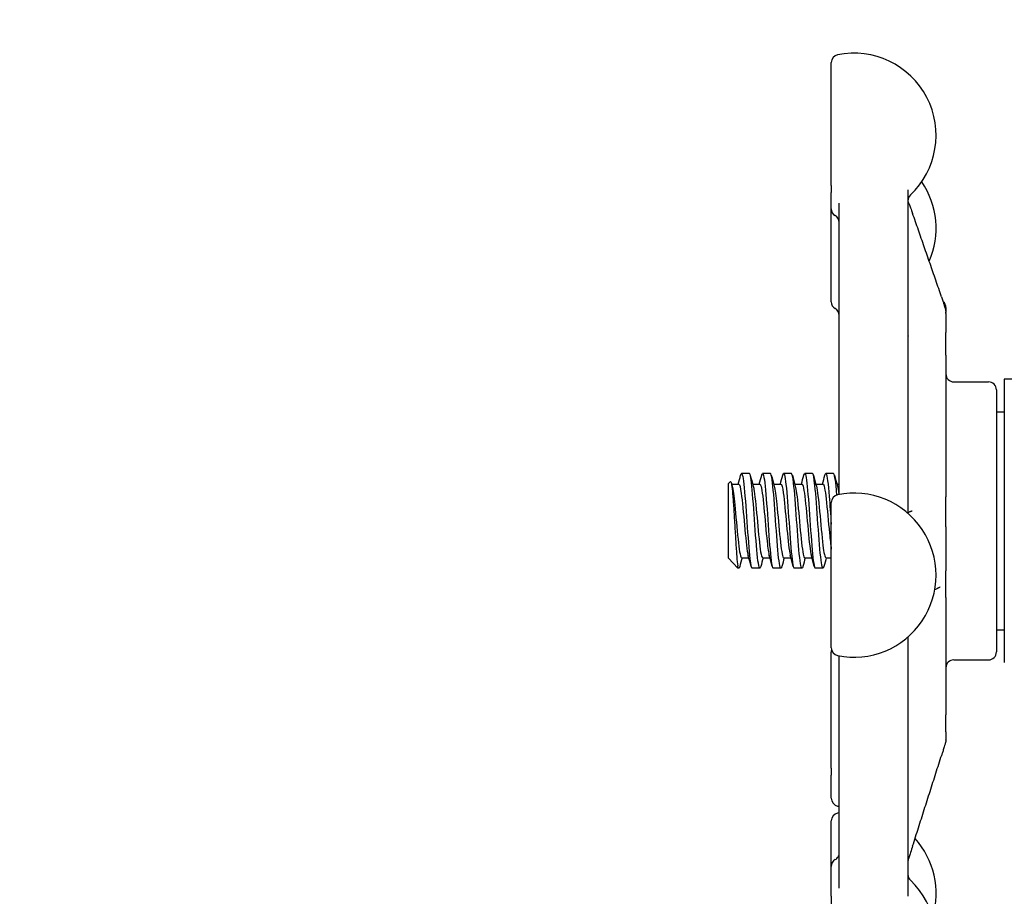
# Model space of a CAD drawing. Header units: inches. Extents: x 24 to 1128, y -69 to 748.
# Tile 321 of 656: x 478.71 to 482.61, y 652.45 to 655.92. Entities that reach past the tile are written whole.
import ezdxf

# ---------------------------------------------------------------- set-up
doc = ezdxf.new("R2010")
doc.units = ezdxf.units.IN
doc.header["$LTSCALE"] = 32
doc.header["$MEASUREMENT"] = 0
doc.layers.add('Dimension (ANSI)', color=7, linetype='Continuous', lineweight=25)
doc.layers.add('Visible (ANSI)', color=7, linetype='Continuous', lineweight=30)
doc.styles.add('Note Text (ANSI)', font='tahoma.ttf')
doc.dimstyles.new('SB Fraction-16 (ANSI)', dxfattribs={"dimscale": 32, "dimtxt": 0.125, "dimasz": 0.098425, "dimexe": 0.125, "dimexo": 0.0625, "dimgap": 0.031496, "dimtad": 0, "dimtih": 1, "dimtoh": 1, "dimdec": 4, "dimrnd": 1e-08, "dimzin": 0, "dimdsep": 46, "dimlunit": 5, "dimtxsty": 'Note Text (ANSI)', "dimcen": 0.09, "dimdle": 0.393701, "dimclrd": 256, "dimclre": 256, "dimclrt": 256, "dimadec": 0, "dimazin": 3, "dimtfac": 0.96, "dimtofl": 0, "dimtmove": 0, "dimatfit": 3, "dimfxl": 1, "dimfrac": 2, "dimtolj": 1, "dimtzin": 12, "dimlwd": -1, "dimlwe": -1, "dimarcsym": 0})

# ---------------------------------------------------------------- blocks, each defined once
blk = doc.blocks.new('*D18')
at = {"layer": 'Defpoints', "color": 0, "transparency": 16777216}
for p in [(496.2806, 687.6685), (344.4743, 549.6685), (496.2806, 549.6685)]:
    blk.add_point(p, dxfattribs=at)
at = {"layer": 'Dimension (ANSI)', "transparency": 16777216}
for p, q in [((494.2806, 687.6685), (340.4743, 687.6685)), ((344.4743, 684.5189), (344.4743, 621.7677)), ((344.4743, 552.8181), (344.4743, 615.5693)), ((494.2806, 549.6685), (340.4743, 549.6685))]:
    blk.add_line(p, q, dxfattribs=at)
for points in [[(343.9494, 684.5189), (344.9993, 684.5189), (344.4743, 687.6685)], [(343.9494, 552.8181), (344.9993, 552.8181), (344.4743, 549.6685)]]:
    blk.add_solid(points, dxfattribs=at)
at = {"layer": 'Dimension (ANSI)', "transparency": 16777216, "insert": (340.3723, 620.7599), "char_height": 4, "attachment_point": 1, "style": 'Note Text (ANSI)'}
blk.add_mtext('\\A1;138', dxfattribs=at)

msp = doc.modelspace()

# ---------------------------------------------------------------- linework, layer by layer
at = {"layer": 'Visible (ANSI)'}
for p, q in [((481.92659, 655.26031), (481.92659, 655.74604)), ((481.92659, 655.26031), (481.92659, 655.23218)), ((481.92659, 655.16765), (481.92659, 655.23218)), ((482.23034, 655.24225), (482.23034, 653.9627)), ((481.95784, 654.04488), (481.95784, 655.19007)), ((481.92659, 654.7999), (481.92659, 655.16765)), ((482.38034, 654.77654), (482.38034, 654.7594)), ((482.38034, 654.75777), (482.38034, 654.7594)), ((482.38034, 654.7529), (482.38034, 654.75769)), ((482.38034, 654.7529), (482.38034, 654.67789)), ((482.38034, 654.58791), (482.38034, 654.67789)), ((482.38034, 654.58791), (482.38034, 654.02729)), ((482.61159, 654.49361), (482.61159, 653.37197)), ((482.69736, 654.49361), (482.61159, 654.49361)), ((482.41159, 654.48279), (482.54909, 654.48279)), ((482.58034, 654.45154), (482.58034, 653.41404)), ((482.58034, 654.36454), (482.61159, 654.36454)), ((481.95659, 654.13664), (481.95784, 654.13789)), ((481.95659, 654.13664), (481.95659, 654.0373)), ((481.60242, 654.12029), (481.57153, 654.12029)), ((481.68576, 654.12029), (481.65487, 654.12029)), ((481.76909, 654.12029), (481.7382, 654.12029)), ((481.85242, 654.12029), (481.82153, 654.12029)), ((481.93576, 654.12029), (481.90487, 654.12029)), ((481.51909, 654.07975), (481.52728, 654.08861)), ((481.51909, 654.07975), (481.51909, 653.78587)), ((481.53209, 654.07862), (481.56076, 654.07862)), ((481.61543, 654.07862), (481.64409, 654.07862)), ((481.69876, 654.07862), (481.72743, 654.07862)), ((481.78209, 654.07862), (481.81076, 654.07862)), ((481.86543, 654.07862), (481.89409, 654.07862)), ((481.94876, 654.07862), (481.95659, 654.07862)), ((482.38034, 653.90953), (482.38034, 654.02729)), ((481.92659, 653.43007), (481.92659, 654.0057)), ((482.38034, 653.90953), (482.38034, 653.73554)), ((481.5195, 653.7854), (481.55656, 653.74529)), ((481.57153, 653.78696), (481.6002, 653.78696)), ((481.65487, 653.78696), (481.68353, 653.78696)), ((481.7382, 653.78696), (481.76687, 653.78696)), ((481.82153, 653.78696), (481.8502, 653.78696)), ((481.90487, 653.78696), (481.92659, 653.78696)), ((481.55656, 653.74529), (481.55656, 653.75463)), ((481.56076, 653.74529), (481.55656, 653.74529)), ((481.64409, 653.74529), (481.6132, 653.74529)), ((481.72742, 653.74529), (481.69653, 653.74529)), ((481.81076, 653.74529), (481.77987, 653.74529)), ((481.89409, 653.74529), (481.8632, 653.74529)), ((482.38034, 653.62954), (482.38034, 653.73554)), ((482.38034, 653.62954), (482.38034, 653.16459)), ((482.23034, 653.47307), (482.23034, 652.44757)), ((482.58034, 653.50104), (482.61159, 653.50104)), ((481.92659, 652.95385), (481.92659, 653.41341)), ((481.95784, 652.47927), (481.95784, 653.39824)), ((482.41159, 653.38279), (482.54909, 653.38279)), ((482.38034, 653.09831), (482.38034, 653.16459)), ((482.38034, 653.09831), (482.38034, 653.06579)), ((482.38034, 653.0656), (482.38034, 653.06579)), ((481.92659, 652.95385), (481.92659, 652.92585)), ((481.92659, 652.83503), (481.92659, 652.92585)), ((481.92659, 652.56511), (481.92659, 652.74604)), ((481.92659, 652.44712), (481.92659, 652.56511)), ((481.92659, 652.44712), (481.92659, 652.41323))]:
    msp.add_line(p, q, dxfattribs=at)
for centre, radius, start, end in [((481.95784, 655.74604), 0.03125, 101.53696, 180), ((482.01659, 655.45822), 0.325, 313.44984, 101.53696), ((482.01659, 655.09046), 0.325, 336.38074, 34.45644), ((482.26159, 655.19959), 0.03125, 133.44984, 180), ((481.95784, 655.16765), 0.03125, 180, 240), ((481.92659, 655.11353), 0.03125, 0, 60), ((481.95784, 654.7999), 0.03125, 180, 240), ((482.34909, 654.77654), 0.03125, 0, 48.71171), ((481.92659, 654.74577), 0.03125, 0, 60), ((482.41159, 654.51404), 0.03125, 180, 270), ((482.54909, 654.45154), 0.03125, 0, 90), ((481.95784, 654.0057), 0.03125, 101.53696, 180), ((482.01659, 653.71788), 0.325, 258.46304, 101.53696), ((481.95784, 653.43007), 0.03125, 180, 258.46304), ((481.95784, 653.41341), 0.03125, 164.54014, 180), ((482.54909, 653.41404), 0.03125, 270, 0), ((482.41159, 653.35154), 0.03125, 90, 180), ((481.95784, 652.83503), 0.03125, 180, 258.46304), ((481.95784, 652.74604), 0.03125, 101.53696, 180), ((482.01659, 653.12284), 0.325, 258.46304, 259.58543), ((482.01659, 652.45822), 0.325, 100.41457, 101.53696), ((482.01659, 652.45822), 0.325, 343.58546, 41.98593), ((481.95784, 652.56511), 0.03125, 120, 180), ((481.92659, 652.61924), 0.03125, 300, 329.41376), ((482.01659, 652.27454), 0.325, 258.46304, 46.55016), ((482.26159, 652.53317), 0.03125, 180, 226.55016)]:
    msp.add_arc(centre, radius, start, end, dxfattribs=at)
for points, knots in [([(482.23034, 655.19997), (482.23035, 655.19918), (482.23035, 655.19839), (482.23035, 655.19713), (482.23036, 655.19671), (482.23036, 655.19604), (482.23037, 655.19583), (482.23037, 655.1955), (482.23037, 655.19539), (482.23038, 655.19515), (482.23038, 655.19502), (482.23038, 655.19483), (482.23039, 655.19476), (482.23039, 655.19466), (482.23039, 655.19463), (482.23039, 655.19455), (482.23039, 655.1945), (482.2304, 655.1944), (482.2304, 655.19435), (482.2304, 655.19429), (482.2304, 655.19427), (482.2304, 655.19422), (482.2304, 655.19421), (482.2304, 655.19419), (482.2304, 655.19419), (482.2304, 655.19419)], [0.010278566, 0.010278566, 0.010278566, 0.010278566, 0.019883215, 0.019883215, 0.024682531, 0.024682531, 0.026751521, 0.026751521, 0.027745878, 0.027745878, 0.028761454, 0.028761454, 0.029267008, 0.029267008, 0.029516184, 0.029516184, 0.030019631, 0.030019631, 0.030755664, 0.030755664, 0.031441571, 0.031441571, 0.032566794, 0.032566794, 0.03348156, 0.03348156, 0.03348156, 0.03348156]), ([(482.23037, 655.19595), (482.23043, 655.19576), (482.23052, 655.19553), (482.23072, 655.19501), (482.23084, 655.19472), (482.23268, 655.1903), (482.23468, 655.18631), (482.23719, 655.18039), (482.23816, 655.17802), (482.24147, 655.16962), (482.24384, 655.16316), (482.24699, 655.15421), (482.24777, 655.15195), (482.24855, 655.14971)], [0.09394711, 0.09394711, 0.09394711, 0.09394711, 0.09670762, 0.09670762, 0.09941434, 0.09941434, 0.13679204, 0.13679204, 0.16145778, 0.16145778, 0.2211622, 0.2211622, 0.24097602, 0.24097602, 0.24097602, 0.24097602]), ([(482.36345, 654.81862), (482.35581, 654.8407), (482.34816, 654.86278), (482.33286, 654.90693), (482.32521, 654.92901), (482.30989, 654.97315), (482.30223, 654.99522), (482.2869, 655.03937), (482.27923, 655.06144), (482.2639, 655.10557), (482.25623, 655.12764), (482.24855, 655.14971)], [0.47801542, 0.47801542, 0.47801542, 0.47801542, 0.67299233, 0.67299233, 0.86796925, 0.86796925, 1.06294616, 1.06294616, 1.25792307, 1.25792307, 1.45289998, 1.45289998, 1.45289998, 1.45289998]), ([(482.36345, 654.81862), (482.36518, 654.81362), (482.36693, 654.80853), (482.37053, 654.79755), (482.37242, 654.79154), (482.37502, 654.78266), (482.37586, 654.77969), (482.37702, 654.7753), (482.37741, 654.77376), (482.37829, 654.77008), (482.3787, 654.76811), (482.37914, 654.76564), (482.37924, 654.76505), (482.37938, 654.76417), (482.37942, 654.76392), (482.37948, 654.76352), (482.3795, 654.76338), (482.37954, 654.76308), (482.37957, 654.76293), (482.3796, 654.76269), (482.37962, 654.76261), (482.37964, 654.76245), (482.37965, 654.76237), (482.37967, 654.76223), (482.37968, 654.76217), (482.37971, 654.762), (482.37972, 654.76191), (482.37977, 654.76157), (482.37978, 654.76153), (482.37979, 654.7615), (482.37979, 654.7615), (482.37979, 654.7615)], [0, 0, 0, 0, 0.04421352, 0.04421352, 0.09143567, 0.09143567, 0.1148414, 0.1148414, 0.12798974, 0.12798974, 0.14842503, 0.14842503, 0.15488355, 0.15488355, 0.15731825, 0.15731825, 0.15853645, 0.15853645, 0.15976362, 0.15976362, 0.16037577, 0.16037577, 0.16099044, 0.16099044, 0.16160454, 0.16160454, 0.16284514, 0.16284514, 0.16786615, 0.16786615, 0.16893992, 0.16893992, 0.16893992, 0.16893992]), ([(482.37965, 654.76236), (482.37967, 654.76229), (482.3797, 654.76222), (482.37975, 654.76202), (482.37979, 654.76187), (482.37988, 654.76155), (482.37993, 654.76137), (482.38001, 654.76103), (482.38004, 654.76089), (482.3801, 654.76059), (482.38013, 654.76043), (482.38018, 654.76011), (482.3802, 654.75996), (482.38025, 654.75964), (482.38026, 654.75948), (482.38029, 654.75924), (482.38029, 654.75916), (482.3803, 654.75901), (482.38031, 654.75894), (482.38032, 654.75875), (482.38032, 654.75866), (482.38033, 654.75843), (482.38033, 654.75834), (482.38034, 654.75813), (482.38034, 654.75804), (482.38034, 654.75788), (482.38034, 654.75779), (482.38034, 654.75771)], [0.2261265, 0.2261265, 0.2261265, 0.2261265, 0.227574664, 0.227574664, 0.230038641, 0.230038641, 0.23225074, 0.23225074, 0.233479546, 0.233479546, 0.234712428, 0.234712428, 0.235932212, 0.235932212, 0.23714975, 0.23714975, 0.237762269, 0.237762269, 0.238377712, 0.238377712, 0.239624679, 0.239624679, 0.242081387, 0.242081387, 0.246210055, 0.246210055, 0.250348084, 0.250348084, 0.250348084, 0.250348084]), ([(482.23197, 654.6638), (482.23197, 654.6638), (482.23197, 654.6638), (482.23197, 654.66382), (482.23195, 654.66385), (482.23189, 654.664), (482.23183, 654.66413), (482.23171, 654.66441), (482.23164, 654.66455), (482.23148, 654.6649), (482.23136, 654.66514), (482.23096, 654.66594), (482.23066, 654.66655), (482.23034, 654.66716)], [0.092876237, 0.092876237, 0.092876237, 0.092876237, 0.093349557, 0.093349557, 0.09552105, 0.09552105, 0.097869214, 0.097869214, 0.099519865, 0.099519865, 0.10185373, 0.10185373, 0.107308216, 0.107308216, 0.107308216, 0.107308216]), ([(481.56799, 654.11364), (481.56819, 654.11439), (481.56839, 654.11507), (481.56859, 654.1157), (481.5726, 654.12818), (481.57662, 654.11383), (481.58063, 654.07792), (481.58463, 654.04208), (481.58864, 653.98554), (481.59264, 653.92895), (481.59665, 653.87226), (481.60066, 653.81674), (481.60467, 653.78274), (481.60752, 653.75864), (481.61036, 653.74572), (481.6132, 653.74551)], [6.0162011, 6.0162011, 6.0162011, 6.0162011, 6.061332, 6.061332, 6.061332, 6.968806, 6.968806, 6.968806, 7.8744508, 7.8744508, 7.8744508, 8.7817425, 8.7817425, 8.7817425, 9.424778, 9.424778, 9.424778, 9.424778]), ([(481.64763, 653.75216), (481.64646, 653.7477), (481.64529, 653.74532), (481.64412, 653.74529), (481.64007, 653.74517), (481.63602, 653.77295), (481.63197, 653.81827), (481.62794, 653.86339), (481.62391, 653.92489), (481.61988, 653.98004), (481.61586, 654.03497), (481.61185, 654.08241), (481.60783, 654.10492), (481.60603, 654.11502), (481.60423, 654.12001), (481.60242, 654.11997)], [-15.9749474, -15.9749474, -15.9749474, -15.9749474, -15.710016, -15.710016, -15.710016, -14.7941843, -14.7941843, -14.7941843, -13.8824397, -13.8824397, -13.8824397, -12.9741281, -12.9741281, -12.9741281, -12.5663706, -12.5663706, -12.5663706, -12.5663706]), ([(481.65133, 654.1136), (481.65182, 654.11545), (481.65231, 654.11693), (481.65279, 654.118), (481.6568, 654.12683), (481.66081, 654.10857), (481.66482, 654.06992), (481.66883, 654.03127), (481.67284, 653.97306), (481.67685, 653.9166), (481.68086, 653.86015), (481.68486, 653.80666), (481.68887, 653.77572), (481.69143, 653.756), (481.69398, 653.74571), (481.69653, 653.74557)], [12.2993864, 12.2993864, 12.2993864, 12.2993864, 12.4100129, 12.4100129, 12.4100129, 13.3168593, 13.3168593, 13.3168593, 14.2236185, 14.2236185, 14.2236185, 15.130291, 15.130291, 15.130291, 15.7079633, 15.7079633, 15.7079633, 15.7079633]), ([(481.73097, 653.75201), (481.73034, 653.74965), (481.72972, 653.74789), (481.7291, 653.74678), (481.72505, 653.73958), (481.721, 653.76011), (481.71696, 653.80071), (481.71292, 653.84123), (481.70888, 653.90083), (481.70484, 653.95741), (481.70082, 654.01388), (481.69679, 654.0661), (481.69276, 654.09478), (481.69042, 654.11139), (481.68809, 654.1199), (481.68576, 654.11998)], [-22.2581327, -22.2581327, -22.2581327, -22.2581327, -22.1173036, -22.1173036, -22.1173036, -21.2019377, -21.2019377, -21.2019377, -20.2886606, -20.2886606, -20.2886606, -19.3773067, -19.3773067, -19.3773067, -18.8495559, -18.8495559, -18.8495559, -18.8495559]), ([(481.73466, 654.11354), (481.73543, 654.11645), (481.73619, 654.11846), (481.73696, 654.11947), (481.74097, 654.12476), (481.74498, 654.10282), (481.74898, 654.06169), (481.75299, 654.02056), (481.75699, 653.96112), (481.761, 653.90511), (481.76501, 653.8491), (481.76901, 653.79772), (481.77302, 653.76975), (481.7753, 653.75381), (481.77758, 653.74567), (481.77987, 653.7456)], [18.5825718, 18.5825718, 18.5825718, 18.5825718, 18.7561262, 18.7561262, 18.7561262, 19.6623744, 19.6623744, 19.6623744, 20.5685395, 20.5685395, 20.5685395, 21.474622, 21.474622, 21.474622, 21.9911486, 21.9911486, 21.9911486, 21.9911486]), ([(481.8143, 653.75194), (481.81411, 653.75124), (481.81392, 653.75059), (481.81374, 653.75), (481.80972, 653.73735), (481.8057, 653.75159), (481.80169, 653.78747), (481.79767, 653.82332), (481.79366, 653.88), (481.78965, 653.93673), (481.78564, 653.99341), (481.78163, 654.0489), (481.77762, 654.08288), (481.77477, 654.10695), (481.77193, 654.11986), (481.76909, 654.12007)], [-28.541318, -28.541318, -28.541318, -28.541318, -28.4988988, -28.4988988, -28.4988988, -27.5903346, -27.5903346, -27.5903346, -26.6825411, -26.6825411, -26.6825411, -25.7754795, -25.7754795, -25.7754795, -25.1327412, -25.1327412, -25.1327412, -25.1327412]), ([(481.81799, 654.11348), (481.81902, 654.11738), (481.82005, 654.11968), (481.82108, 654.12018), (481.82508, 654.12214), (481.82908, 654.09685), (481.83309, 654.05354), (481.83709, 654.01024), (481.84109, 653.94986), (481.8451, 653.89446), (481.8491, 653.83906), (481.85311, 653.78982), (481.85711, 653.76473), (481.85914, 653.752), (481.86117, 653.74562), (481.8632, 653.74561)], [24.8657571, 24.8657571, 24.8657571, 24.8657571, 25.0981395, 25.0981395, 25.0981395, 26.0038186, 26.0038186, 26.0038186, 26.9094187, 26.9094187, 26.9094187, 27.8149406, 27.8149406, 27.8149406, 28.2743339, 28.2743339, 28.2743339, 28.2743339]), ([(481.89763, 653.75195), (481.89385, 653.73802), (481.89007, 653.74716), (481.88628, 653.77687), (481.88224, 653.80859), (481.8782, 653.86307), (481.87416, 653.92006), (481.87012, 653.97699), (481.86609, 654.03517), (481.86205, 654.07304), (481.85884, 654.10315), (481.85563, 654.11989), (481.85242, 654.12015)], [-34.8245034, -34.8245034, -34.8245034, -34.8245034, -33.9686925, -33.9686925, -33.9686925, -33.0546668, -33.0546668, -33.0546668, -32.141653, -32.141653, -32.141653, -31.4159265, -31.4159265, -31.4159265, -31.4159265]), ([(481.90133, 654.11333), (481.90293, 654.11939), (481.90453, 654.1216), (481.90614, 654.11943), (481.91026, 654.11387), (481.91438, 654.07956), (481.9185, 654.0297), (481.9212, 653.99705), (481.92389, 653.95824), (481.92659, 653.9202)], [31.1489424, 31.1489424, 31.1489424, 31.1489424, 31.5116481, 31.5116481, 31.5116481, 32.4435606, 32.4435606, 32.4435606, 33.0538425, 33.0538425, 33.0538425, 33.0538425]), ([(481.94889, 654.03561), (481.9483, 654.04259), (481.94771, 654.04927), (481.94712, 654.05556), (481.94333, 654.09604), (481.93955, 654.12009), (481.93576, 654.12027)], [-38.68929977, -38.68929977, -38.68929977, -38.68929977, -38.55601033, -38.55601033, -38.55601033, -37.69911184, -37.69911184, -37.69911184, -37.69911184]), ([(481.52728, 654.08861), (481.52765, 654.08901), (481.52801, 654.08911), (481.52974, 654.08822), (481.53107, 654.08342), (481.53376, 654.06613), (481.53509, 654.05361), (481.53779, 654.02223), (481.53912, 654.00352), (481.54181, 653.96217), (481.54314, 653.93986), (481.54584, 653.89446), (481.54717, 653.87181), (481.54986, 653.82919), (481.5512, 653.80972), (481.55389, 653.77664), (481.55522, 653.7635), (481.55656, 653.75463)], [-1.2427303, -1.2427303, -1.2427303, -1.2427303, -1.200467, -1.200467, -1.0416694, -1.0416694, -0.8786368, -0.8786368, -0.7113708, -0.7113708, -0.5398726, -0.5398726, -0.3641439, -0.3641439, -0.1841858, -0.1841858, 0, 0, 0, 0]), ([(481.53435, 654.07026), (481.53781, 654.05743), (481.54127, 654.03052), (481.54472, 653.9963), (481.549, 653.954), (481.55327, 653.90169), (481.55755, 653.86082), (481.56182, 653.81997), (481.56609, 653.79168), (481.57036, 653.78753), (481.57075, 653.78715), (481.57114, 653.78697), (481.57153, 653.78699)], [6.621339, 6.621339, 6.621339, 6.621339, 7.4033745, 7.4033745, 7.4033745, 8.3701398, 8.3701398, 8.3701398, 9.3362117, 9.3362117, 9.3362117, 9.424778, 9.424778, 9.424778, 9.424778]), ([(481.56076, 654.07844), (481.56396, 654.07821), (481.56716, 654.06535), (481.57036, 654.04202), (481.57464, 654.0109), (481.57891, 653.96201), (481.58318, 653.91538), (481.58745, 653.86875), (481.59172, 653.82567), (481.59599, 653.80378), (481.59664, 653.80045), (481.59729, 653.79762), (481.59794, 653.7953)], [6.2831853, 6.2831853, 6.2831853, 6.2831853, 7.0074496, 7.0074496, 7.0074496, 7.9736666, 7.9736666, 7.9736666, 8.9397805, 8.9397805, 8.9397805, 9.0866243, 9.0866243, 9.0866243, 9.0866243]), ([(481.61769, 654.07014), (481.61899, 654.06547), (481.62029, 654.05884), (481.6216, 654.05036), (481.62587, 654.02259), (481.63014, 653.97564), (481.6344, 653.92872), (481.63867, 653.88181), (481.64294, 653.83622), (481.64721, 653.8106), (481.64976, 653.79528), (481.65231, 653.78735), (481.65487, 653.78726)], [12.9045243, 12.9045243, 12.9045243, 12.9045243, 13.1994868, 13.1994868, 13.1994868, 14.1650562, 14.1650562, 14.1650562, 15.1305271, 15.1305271, 15.1305271, 15.7079633, 15.7079633, 15.7079633, 15.7079633]), ([(481.64409, 654.07845), (481.64514, 654.07853), (481.64619, 654.07725), (481.64723, 654.07455), (481.6515, 654.06354), (481.65577, 654.02909), (481.66004, 653.9853), (481.66431, 653.94151), (481.66858, 653.8896), (481.67285, 653.85079), (481.67566, 653.82524), (481.67846, 653.80584), (481.68127, 653.79545)], [12.5663706, 12.5663706, 12.5663706, 12.5663706, 12.8032209, 12.8032209, 12.8032209, 13.7688308, 13.7688308, 13.7688308, 14.734342, 14.734342, 14.734342, 15.3698096, 15.3698096, 15.3698096, 15.3698096]), ([(481.70102, 654.07025), (481.70442, 654.05763), (481.70782, 654.03146), (481.71121, 653.99804), (481.71548, 653.9561), (481.71975, 653.90389), (481.72401, 653.86275), (481.72827, 653.8217), (481.73252, 653.7928), (481.73678, 653.78779), (481.73725, 653.78724), (481.73773, 653.78698), (481.7382, 653.78701)], [19.1877096, 19.1877096, 19.1877096, 19.1877096, 19.9564324, 19.9564324, 19.9564324, 20.9213285, 20.9213285, 20.9213285, 21.8840483, 21.8840483, 21.8840483, 21.9911486, 21.9911486, 21.9911486, 21.9911486]), ([(481.72743, 654.07843), (481.73057, 654.0782), (481.73371, 654.06585), (481.73685, 654.0433), (481.74112, 654.01269), (481.74539, 653.96415), (481.74965, 653.9175), (481.75392, 653.87086), (481.75818, 653.8274), (481.76245, 653.80487), (481.76317, 653.80107), (481.76389, 653.79789), (481.76461, 653.79533)], [18.8495559, 18.8495559, 18.8495559, 18.8495559, 19.5604441, 19.5604441, 19.5604441, 20.5253788, 20.5253788, 20.5253788, 21.4902198, 21.4902198, 21.4902198, 21.6529949, 21.6529949, 21.6529949, 21.6529949]), ([(481.78435, 654.07005), (481.7861, 654.06376), (481.78784, 654.05402), (481.78959, 654.04118), (481.79393, 654.00925), (481.79827, 653.95909), (481.80261, 653.91185), (481.80695, 653.86463), (481.81129, 653.82171), (481.81563, 653.80116), (481.8176, 653.79185), (481.81957, 653.78726), (481.82153, 653.7873)], [25.4708949, 25.4708949, 25.4708949, 25.4708949, 25.8655971, 25.8655971, 25.8655971, 26.8476199, 26.8476199, 26.8476199, 27.8292662, 27.8292662, 27.8292662, 28.2743339, 28.2743339, 28.2743339, 28.2743339]), ([(481.81076, 654.07833), (481.81231, 654.07842), (481.81386, 654.0756), (481.81542, 654.06972), (481.81976, 654.0533), (481.8241, 654.0135), (481.82844, 653.96709), (481.83278, 653.92071), (481.83712, 653.86909), (481.84146, 653.83399), (481.84362, 653.81653), (481.84578, 653.80341), (481.84794, 653.79554)], [25.1327412, 25.1327412, 25.1327412, 25.1327412, 25.4839322, 25.4839322, 25.4839322, 26.4661023, 26.4661023, 26.4661023, 27.4478945, 27.4478945, 27.4478945, 27.9361802, 27.9361802, 27.9361802, 27.9361802]), ([(481.86769, 654.07037), (481.87201, 654.05459), (481.87633, 654.01554), (481.88066, 653.96954), (481.88499, 653.92347), (481.88932, 653.87176), (481.89365, 653.83612), (481.89739, 653.80532), (481.90113, 653.78729), (481.90487, 653.78703)], [31.7540802, 31.7540802, 31.7540802, 31.7540802, 32.7319702, 32.7319702, 32.7319702, 33.7114291, 33.7114291, 33.7114291, 34.5575192, 34.5575192, 34.5575192, 34.5575192]), ([(481.89409, 654.07861), (481.89823, 654.07848), (481.90236, 654.05594), (481.9065, 654.01934), (481.91083, 653.98102), (481.91516, 653.92841), (481.91949, 653.88358), (481.92186, 653.85908), (481.92422, 653.8373), (481.92659, 653.82068)], [31.4159265, 31.4159265, 31.4159265, 31.4159265, 32.351308, 32.351308, 32.351308, 33.3309049, 33.3309049, 33.3309049, 33.8663136, 33.8663136, 33.8663136, 33.8663136]), ([(481.95662, 654.0373), (481.95713, 654.03882), (481.95753, 654.04056), (481.9578, 654.04325), (481.95784, 654.04406), (481.95784, 654.04488)], [0.236754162, 0.236754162, 0.236754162, 0.236754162, 0.249550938, 0.249550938, 0.254927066, 0.254927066, 0.254927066, 0.254927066]), ([(482.23685, 653.96902), (482.237, 653.96909), (482.2373, 653.96921), (482.23815, 653.96955), (482.23866, 653.96975), (482.24012, 653.9703), (482.24111, 653.97064), (482.24338, 653.97133), (482.24466, 653.97167), (482.24652, 653.97213), (482.24718, 653.97229), (482.24741, 653.97235), (482.24743, 653.97235), (482.24743, 653.97235)], [0, 0, 0, 0, 0.007377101, 0.007377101, 0.01406314, 0.01406314, 0.025814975, 0.025814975, 0.04239606, 0.04239606, 0.056138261, 0.056138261, 0.059141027, 0.059141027, 0.059141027, 0.059141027]), ([(481.5643, 653.75221), (481.56275, 653.74638), (481.56121, 653.74413), (481.55966, 653.74593), (481.55863, 653.74714), (481.55759, 653.75006), (481.55656, 653.75463)], [-9.69176213, -9.69176213, -9.69176213, -9.69176213, -9.34211053, -9.34211053, -9.34211053, -9.10788499, -9.10788499, -9.10788499, -9.10788499]), ([(482.3579, 653.67103), (482.3579, 653.67103), (482.3577, 653.6709), (482.35707, 653.67048), (482.35661, 653.67018), (482.35524, 653.66929), (482.35419, 653.66865), (482.35214, 653.66748), (482.35118, 653.66696), (482.34927, 653.66602), (482.34831, 653.66558), (482.34705, 653.66505), (482.34665, 653.66489), (482.34604, 653.66464), (482.34583, 653.66456), (482.3457, 653.6645)], [0.117693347, 0.117693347, 0.117693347, 0.117693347, 0.126564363, 0.126564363, 0.136369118, 0.136369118, 0.151820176, 0.151820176, 0.163546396, 0.163546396, 0.174401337, 0.174401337, 0.180069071, 0.180069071, 0.186154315, 0.186154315, 0.186154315, 0.186154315]), ([(482.23034, 653.09957), (482.23039, 653.09968), (482.23042, 653.09976), (482.23049, 653.09991), (482.2305, 653.09994), (482.2305, 653.09994)], [0.0912806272, 0.0912806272, 0.0912806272, 0.0912806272, 0.0933756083, 0.0933756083, 0.0971308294, 0.0971308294, 0.0971308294, 0.0971308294]), ([(482.38034, 653.06556), (482.38034, 653.06527), (482.38034, 653.06497), (482.38033, 653.06457), (482.38032, 653.06444), (482.38032, 653.0643), (482.38032, 653.06429), (482.38032, 653.06425), (482.38032, 653.06424), (482.38032, 653.06422), (482.38032, 653.0642), (482.38032, 653.06418), (482.38032, 653.06416), (482.38031, 653.06413), (482.38031, 653.06412), (482.38031, 653.06404), (482.38031, 653.06398), (482.3803, 653.06384), (482.3803, 653.06377), (482.38028, 653.06345), (482.38026, 653.0632), (482.38022, 653.06274), (482.38021, 653.06255), (482.38016, 653.06214), (482.38014, 653.06191), (482.3801, 653.06157), (482.38008, 653.06146), (482.38004, 653.06115), (482.38001, 653.06095), (482.37994, 653.06042), (482.37989, 653.06011), (482.37963, 653.05854), (482.37945, 653.05773), (482.37897, 653.05567), (482.37862, 653.0544), (482.37784, 653.05165), (482.37747, 653.05041), (482.37654, 653.04729), (482.37594, 653.04532), (482.37449, 653.04055), (482.37359, 653.03767), (482.37108, 653.02958), (482.36938, 653.02419), (482.36637, 653.01465), (482.36503, 653.01043), (482.3637, 653.00625)], [0, 0, 0, 0, 0.00362842, 0.00362842, 0.00532519, 0.00532519, 0.00554032, 0.00554032, 0.00564719, 0.00564719, 0.00575426, 0.00575426, 0.00586107, 0.00586107, 0.00596752, 0.00596752, 0.00651065, 0.00651065, 0.00722842, 0.00722842, 0.00979214, 0.00979214, 0.01150055, 0.01150055, 0.01323284, 0.01323284, 0.01408567, 0.01408567, 0.01568092, 0.01568092, 0.01876516, 0.01876516, 0.03322078, 0.03322078, 0.05370694, 0.05370694, 0.06706984, 0.06706984, 0.0851491, 0.0851491, 0.10914392, 0.10914392, 0.1514834, 0.1514834, 0.1854543, 0.1854543, 0.1854543, 0.1854543]), ([(482.2488, 652.64634), (482.25647, 652.67033), (482.26414, 652.69432), (482.27948, 652.7423), (482.28715, 652.76629), (482.30248, 652.81428), (482.31014, 652.83827), (482.32545, 652.88626), (482.33311, 652.91026), (482.34841, 652.95825), (482.35606, 652.98225), (482.3637, 653.00625)], [0.6477885, 0.6477885, 0.6477885, 0.6477885, 0.84276542, 0.84276542, 1.03774233, 1.03774233, 1.23271925, 1.23271925, 1.42769616, 1.42769616, 1.62267307, 1.62267307, 1.62267307, 1.62267307]), ([(482.2488, 652.64634), (482.24595, 652.63744), (482.24307, 652.62848), (482.23828, 652.61397), (482.23624, 652.6079), (482.23358, 652.6003), (482.23274, 652.59799), (482.23115, 652.59375), (482.23078, 652.59264), (482.23061, 652.59155), (482.23059, 652.59142), (482.23056, 652.59112), (482.23054, 652.59099), (482.23052, 652.59075), (482.23051, 652.59065), (482.23049, 652.59049), (482.23049, 652.59043), (482.23048, 652.59031), (482.23047, 652.59025), (482.23046, 652.59007), (482.23045, 652.58996), (482.23044, 652.58964), (482.23043, 652.58947), (482.23039, 652.58867), (482.23038, 652.58824), (482.23034, 652.58614), (482.23034, 652.58454), (482.23034, 652.58291)], [0, 0, 0, 0, 0.07240015, 0.07240015, 0.12884673, 0.12884673, 0.15776448, 0.15776448, 0.18742127, 0.18742127, 0.19102978, 0.19102978, 0.19284515, 0.19284515, 0.1937591, 0.1937591, 0.19421308, 0.19421308, 0.19466735, 0.19466735, 0.19558844, 0.19558844, 0.19742089, 0.19742089, 0.20472787, 0.20472787, 0.23309585, 0.23309585, 0.23309585, 0.23309585]), ([(481.95349, 652.60333), (481.9544, 652.60487), (481.9552, 652.60617), (481.95651, 652.60839), (481.95703, 652.60931), (481.95758, 652.61037), (481.95773, 652.61067), (481.95784, 652.61091)], [0.51351333, 0.51351333, 0.51351333, 0.51351333, 0.55704859, 0.55704859, 0.60058386, 0.60058386, 0.62260676, 0.62260676, 0.62260676, 0.62260676])]:
    msp.add_open_spline(points, degree=3, knots=knots, dxfattribs=at)
for points in [[(481.55853, 654.07862), (481.56171, 654.09029), (481.56486, 654.10197), (481.56799, 654.11365)], [(481.60597, 654.11365), (481.60984, 654.09921), (481.61373, 654.08478), (481.61769, 654.07037)], [(481.64187, 654.07862), (481.64505, 654.09029), (481.64819, 654.10197), (481.65133, 654.11365)], [(481.6893, 654.11365), (481.69317, 654.09921), (481.69707, 654.08478), (481.70102, 654.07037)], [(481.7252, 654.07862), (481.72838, 654.09029), (481.73153, 654.10197), (481.73466, 654.11365)], [(481.77263, 654.11365), (481.7765, 654.09921), (481.7804, 654.08478), (481.78435, 654.07037)], [(481.80853, 654.07862), (481.81171, 654.09029), (481.81486, 654.10197), (481.81799, 654.11365)], [(481.85597, 654.11365), (481.85984, 654.09921), (481.86373, 654.08478), (481.86769, 654.07037)], [(481.89187, 654.07862), (481.89505, 654.09029), (481.89819, 654.10197), (481.90133, 654.11365)], [(481.9393, 654.11365), (481.94317, 654.09921), (481.94707, 654.08478), (481.95102, 654.07037)], [(481.53051, 654.08444), (481.53179, 654.07975), (481.53307, 654.07506), (481.53435, 654.07037)], [(481.95102, 654.07007), (481.95288, 654.06324), (481.95473, 654.05251), (481.95659, 654.03859)], [(482.23034, 653.96638), (482.23251, 653.96726), (482.23468, 653.96814), (482.23685, 653.96902)], [(481.5195, 653.7854), (481.51936, 653.78554), (481.51923, 653.7857), (481.51909, 653.78587)], [(481.57376, 653.78696), (481.57058, 653.77529), (481.56743, 653.76362), (481.5643, 653.75193)], [(481.60966, 653.75193), (481.60579, 653.76637), (481.60189, 653.7808), (481.59794, 653.79522)], [(481.65709, 653.78696), (481.65391, 653.77529), (481.65076, 653.76362), (481.64763, 653.75193)], [(481.69299, 653.75193), (481.68912, 653.76637), (481.68522, 653.7808), (481.68127, 653.79522)], [(481.74043, 653.78696), (481.73725, 653.77529), (481.7341, 653.76362), (481.73097, 653.75193)], [(481.77633, 653.75193), (481.77246, 653.76637), (481.76856, 653.7808), (481.76461, 653.79522)], [(481.82376, 653.78696), (481.82058, 653.77529), (481.81743, 653.76362), (481.8143, 653.75193)], [(481.85966, 653.75193), (481.85579, 653.76637), (481.85189, 653.7808), (481.84794, 653.79522)], [(481.90709, 653.78696), (481.90391, 653.77529), (481.90076, 653.76362), (481.89763, 653.75193)], [(482.33653, 653.66077), (482.33959, 653.66202), (482.34265, 653.66326), (482.3457, 653.6645)]]:
    msp.add_open_spline(points, degree=3, dxfattribs=at)

# ---------------------------------------------------------------- dimensions: what is measured, and where the dimension line sits
at = {"layer": 'Dimension (ANSI)'}
dim = msp.add_linear_dim(base=(344.47435, 549.66853), p1=(496.28063, 687.66853), p2=(496.28063, 549.66853), angle=90, dimstyle='SB Fraction-16 (ANSI)', override={"dimgap": 0.031496, "dimdec": 4, "dimtol": 0, "dimlim": 0, "dimtp": 0, "dimtm": 0, "dimtdec": 2, "dimatfit": 1}, dxfattribs=at)
dim.commit()
dim.dimension.update_dxf_attribs({"geometry": '*D18', "text_midpoint": (344.47435, 618.66853), "dimtype": 160})

doc.saveas('drawing.dxf')
